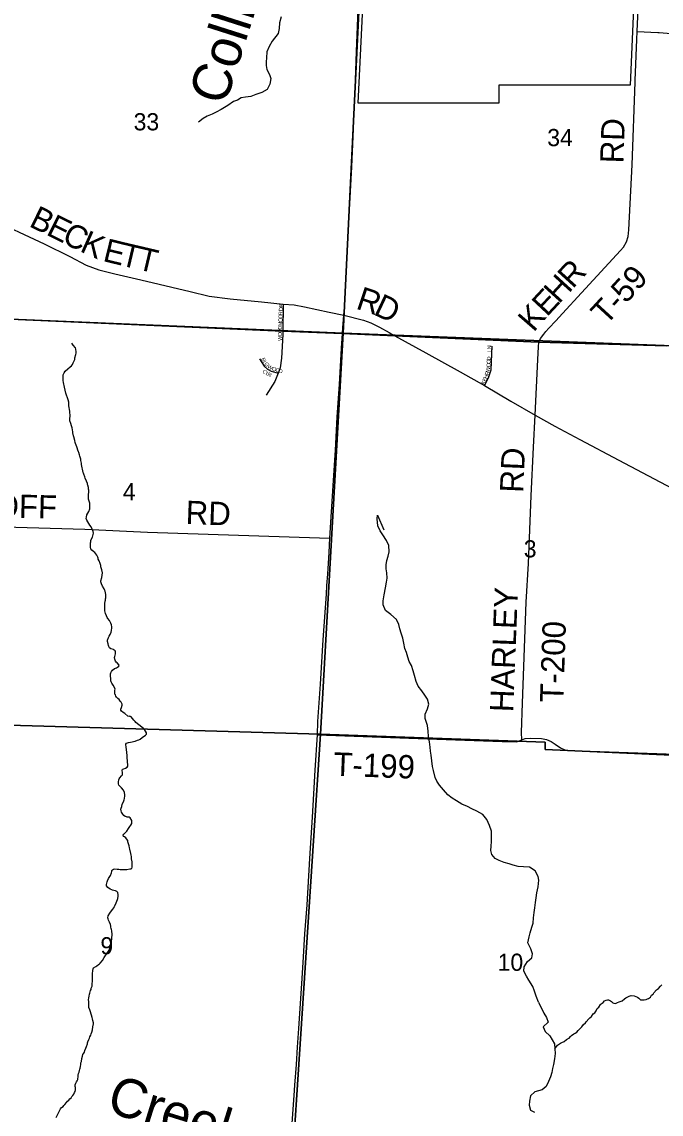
# Model space of a CAD drawing. Extents: x 1310247 to 1552180, y 377264 to 706493.
# Drawn here: x 1326623 to 1334845, y 536535 to 550580 of the extents above; entities that cross this region are included whole.
import ezdxf

# ---------------------------------------------------------------- set-up
doc = ezdxf.new("R2010")
doc.units = 0
for name, color, linetype in [('GM_X_Corporation', 7, 'Continuous'), ('GM_X_County_Road', 7, 'Continuous'), ('GM_X_County_Road_Text', 7, 'Continuous'), ('GM_X_Major_River_Text', 7, 'Continuous'), ('GM_X_Minor_River', 7, 'Continuous'), ('GM_X_Minor_River_Text', 7, 'Continuous'), ('GM_X_Section', 7, 'Continuous'), ('GM_X_Section_Text', 7, 'Continuous'), ('GM_X_State_Route', 7, 'Continuous'), ('GM_X_Township', 7, 'Continuous'), ('GM_X_Township_Road', 7, 'Continuous'), ('GM_X_Township_Road_Text', 7, 'Continuous'), ('GM_X_Township_Subdivision', 7, 'Continuous'), ('GM_X_Township_Subdivision_Text', 7, 'Continuous')]:
    doc.layers.add(name, color=color, linetype=linetype)

msp = doc.modelspace()

# ---------------------------------------------------------------- linework, layer by layer
at = {"layer": 'GM_X_Corporation'}
msp.add_lwpolyline([(1334534, 551745), (1334445, 549767), (1332759, 549768), (1332759, 549536), (1330948, 549536), (1331033, 551298)], dxfattribs=at)
at = {"layer": 'GM_X_County_Road'}
for points in [[(1326188, 548062), (1326910, 547728), (1327240, 547562), (1327451, 547453), (1327614, 547393), (1327820, 547341), (1328154, 547263), (1328789, 547113), (1329033, 547054), (1329301, 547018), (1329704, 546980), (1329984, 546950), (1330127, 546940), (1330259, 546918), (1330574, 546848), (1330763, 546809)], [(1330763, 546809), (1331015, 546743), (1331112, 546711), (1331223, 546654), (1331345, 546584), (1331404, 546552)], [(1331404, 546552), (1331421, 546542), (1331817, 546325), (1332259, 546080), (1332573, 545903), (1332913, 545703), (1333225, 545523), (1333476, 545382), (1333800, 545208), (1334300, 544943), (1334827, 544665), (1335243, 544445)]]:
    msp.add_lwpolyline(points, dxfattribs=at)
at = {"layer": 'GM_X_Minor_River'}
for points in [[(1329957, 550646), (1329935, 550567), (1329931, 550496), (1329919, 550432), (1329842, 550330), (1329805, 550263), (1329775, 550195), (1329769, 550119), (1329766, 550067), (1329766, 550017), (1329775, 549967), (1329809, 549902), (1329826, 549851), (1329814, 549779), (1329776, 549710), (1329711, 549671), (1329634, 549645), (1329566, 549619), (1329501, 549612), (1329445, 549604), (1329394, 549573), (1329343, 549556), (1329272, 549506), (1329184, 549452), (1329121, 549421), (1329071, 549394), (1329004, 549366), (1328953, 549337), (1328895, 549292)], [(1327389, 544906), (1327382, 544940), (1327380, 544956), (1327367, 544997), (1327366, 545011), (1327354, 545041), (1327351, 545053), (1327343, 545072), (1327332, 545104), (1327328, 545116), (1327313, 545157), (1327309, 545173), (1327302, 545197), (1327293, 545243), (1327287, 545257), (1327280, 545294), (1327278, 545308), (1327269, 545360), (1327260, 545387), (1327251, 545417), (1327239, 545449), (1327240, 545483), (1327243, 545507), (1327240, 545576), (1327228, 545642), (1327227, 545688), (1327218, 545720), (1327189, 545805), (1327180, 545844), (1327171, 545882), (1327160, 545945), (1327155, 545967), (1327152, 546009), (1327153, 546041), (1327165, 546067), (1327180, 546088), (1327215, 546118), (1327243, 546143), (1327260, 546159), (1327276, 546176), (1327283, 546196), (1327300, 546228), (1327302, 546240), (1327306, 546258), (1327317, 546302), (1327320, 546318), (1327320, 546338), (1327315, 546372), (1327311, 546388), (1327282, 546425), (1327276, 546437), (1327265, 546449)], [(1327823, 542491), (1327812, 542503), (1327800, 542509), (1327784, 542512), (1327766, 542520), (1327750, 542531), (1327740, 542547), (1327737, 542563), (1327731, 542583), (1327724, 542611), (1327724, 542631), (1327735, 542663), (1327745, 542683), (1327758, 542703), (1327771, 542731), (1327777, 542754), (1327782, 542788), (1327780, 542801), (1327777, 542825), (1327769, 542847), (1327748, 542882), (1327729, 542910), (1327721, 542922), (1327713, 542943), (1327700, 542971), (1327691, 543005), (1327690, 543043), (1327688, 543058), (1327688, 543074), (1327691, 543100), (1327696, 543130), (1327698, 543142), (1327700, 543161), (1327703, 543175), (1327704, 543216), (1327696, 543258), (1327689, 543270), (1327683, 543288), (1327658, 543323), (1327649, 543353), (1327637, 543380), (1327639, 543394), (1327652, 543437), (1327657, 543467), (1327658, 543497), (1327651, 543534), (1327640, 543572), (1327638, 543592), (1327630, 543614), (1327617, 543649), (1327606, 543671), (1327606, 543685), (1327600, 543699), (1327589, 543724), (1327561, 543757), (1327550, 543765), (1327524, 543788), (1327510, 543806), (1327507, 543820), (1327505, 543834), (1327506, 543880), (1327508, 543894), (1327511, 543914), (1327532, 543954), (1327541, 543990), (1327543, 544004), (1327538, 544026), (1327534, 544042), (1327528, 544056), (1327513, 544085), (1327497, 544107), (1327470, 544150), (1327457, 544174), (1327451, 544195), (1327452, 544211), (1327460, 544242), (1327471, 544262), (1327485, 544286), (1327496, 544320), (1327499, 544354), (1327499, 544368), (1327498, 544390), (1327483, 544432), (1327481, 544444), (1327480, 544477), (1327482, 544557), (1327480, 544571), (1327478, 544591), (1327471, 544621), (1327469, 544633), (1327466, 544645), (1327454, 544676), (1327439, 544712), (1327431, 544728), (1327418, 544763), (1327414, 544775), (1327413, 544787), (1327407, 544807), (1327393, 544868), (1327389, 544890), (1327389, 544906)], [(1331346, 543766), (1331341, 543845), (1331314, 543911), (1331266, 543984), (1331230, 544035), (1331200, 544100), (1331193, 544188), (1331198, 544238), (1331277, 544050)], [(1333267, 537975), (1333239, 538051), (1333218, 538118), (1333195, 538177), (1333144, 538256), (1333113, 538308), (1333080, 538373), (1333083, 538429), (1333127, 538497), (1333180, 538544), (1333191, 538596), (1333168, 538662), (1333131, 538737), (1333149, 538813), (1333162, 538867), (1333183, 538939), (1333198, 538991), (1333205, 539059), (1333212, 539129), (1333219, 539187), (1333229, 539257), (1333238, 539317), (1333247, 539381), (1333261, 539459), (1333270, 539543), (1333265, 539593), (1333224, 539664), (1333151, 539710), (1333075, 539715), (1333005, 539720), (1332943, 539737), (1332891, 539752), (1332825, 539772), (1332760, 539797), (1332708, 539822), (1332669, 539873), (1332656, 539927), (1332657, 539981), (1332662, 540041), (1332663, 540115), (1332662, 540172), (1332636, 540248), (1332601, 540323), (1332552, 540386), (1332475, 540432), (1332409, 540461), (1332356, 540490), (1332280, 540523), (1332211, 540563), (1332157, 540600), (1332102, 540643), (1332045, 540704), (1331996, 540765), (1331961, 540816), (1331940, 540866), (1331915, 540953), (1331904, 541005), (1331896, 541078), (1331887, 541152), (1331880, 541202), (1331873, 541252), (1331864, 541323), (1331853, 541391), (1331847, 541461), (1331840, 541534), (1331809, 541623), (1331808, 541679), (1331838, 541748), (1331857, 541806), (1331840, 541871), (1331805, 541923), (1331768, 541978), (1331719, 542037), (1331696, 542098), (1331671, 542176), (1331654, 542235), (1331634, 542303), (1331604, 542356), (1331585, 542413), (1331568, 542471), (1331549, 542524), (1331537, 542590), (1331522, 542656), (1331501, 542721), (1331484, 542777), (1331471, 542830), (1331440, 542894), (1331367, 542958), (1331300, 543013), (1331269, 543086), (1331270, 543136), (1331284, 543212), (1331299, 543302), (1331313, 543376), (1331320, 543428), (1331317, 543496), (1331308, 543546), (1331309, 543597), (1331316, 543653), (1331335, 543712), (1331346, 543766)], [(1327949, 540630), (1327949, 540642), (1327944, 540673), (1327932, 540699), (1327903, 540730), (1327883, 540754), (1327870, 540767), (1327864, 540783), (1327865, 540809), (1327869, 540833), (1327873, 540845), (1327884, 540861), (1327904, 540884), (1327915, 540900), (1327918, 540928), (1327912, 540956), (1327919, 540970), (1327935, 540976), (1327955, 540983), (1327975, 540997), (1327984, 541008), (1327986, 541026), (1327983, 541067), (1327981, 541081), (1327976, 541113), (1327977, 541139), (1327974, 541195), (1327970, 541215), (1327965, 541264), (1327962, 541278), (1327962, 541292), (1327970, 541304), (1327995, 541315), (1328019, 541318), (1328079, 541331), (1328112, 541342), (1328126, 541348), (1328144, 541357), (1328171, 541377), (1328214, 541408), (1328226, 541420), (1328227, 541438), (1328201, 541480), (1328186, 541493), (1328164, 541511), (1328127, 541540), (1328089, 541571), (1328079, 541586), (1328064, 541600), (1328046, 541623), (1328027, 541645), (1328013, 541652), (1328001, 541650), (1327987, 541654), (1327945, 541685), (1327927, 541700), (1327904, 541716), (1327896, 541731), (1327896, 541743), (1327903, 541765), (1327912, 541794), (1327914, 541808), (1327898, 541833), (1327885, 541847), (1327873, 541866), (1327859, 541880), (1327842, 541896), (1327832, 541909), (1327826, 541925), (1327820, 541937), (1327819, 541953), (1327820, 541987), (1327822, 541999), (1327818, 542013), (1327797, 542050), (1327780, 542077), (1327770, 542093), (1327768, 542107), (1327767, 542127), (1327765, 542139), (1327762, 542165), (1327762, 542199), (1327767, 542211), (1327777, 542227), (1327789, 542245), (1327814, 542264), (1327838, 542276), (1327853, 542281), (1327869, 542297), (1327873, 542309), (1327850, 542340), (1327834, 542348), (1327828, 542360), (1327821, 542374), (1327817, 542386), (1327815, 542405), (1327818, 542419), (1327824, 542438), (1327826, 542454), (1327825, 542479), (1327823, 542491)], [(1327780, 538783), (1327782, 538799), (1327783, 538847), (1327778, 538894), (1327774, 538910), (1327773, 538922), (1327769, 538940), (1327767, 538952), (1327762, 538972), (1327749, 539005), (1327735, 539031), (1327731, 539045), (1327730, 539059), (1327734, 539087), (1327753, 539119), (1327764, 539133), (1327780, 539154), (1327788, 539166), (1327809, 539194), (1327815, 539208), (1327832, 539241), (1327837, 539253), (1327843, 539275), (1327852, 539295), (1327858, 539309), (1327863, 539339), (1327863, 539357), (1327858, 539385), (1327844, 539399), (1327826, 539408), (1327804, 539412), (1327790, 539415), (1327778, 539419), (1327758, 539428), (1327727, 539448), (1327713, 539471), (1327712, 539489), (1327720, 539523), (1327725, 539535), (1327737, 539566), (1327762, 539604), (1327775, 539640), (1327778, 539654), (1327780, 539666), (1327790, 539677), (1327802, 539685), (1327817, 539689), (1327847, 539686), (1327871, 539686), (1327889, 539681), (1327919, 539680), (1327971, 539683), (1328011, 539688), (1328023, 539690), (1328038, 539693), (1328040, 539709), (1328043, 539743), (1328041, 539764), (1328041, 539778), (1328034, 539818), (1328031, 539846), (1328029, 539864), (1328026, 539888), (1328011, 539941), (1328008, 539961), (1328002, 539985), (1327985, 540038), (1327984, 540052), (1327968, 540076), (1327960, 540090), (1327943, 540101), (1327931, 540105), (1327927, 540121), (1327935, 540137), (1327946, 540149), (1327958, 540163), (1327974, 540174), (1327993, 540210), (1328010, 540232), (1328024, 540251), (1328037, 540273), (1328039, 540295), (1328038, 540313), (1328014, 540346), (1328003, 540352), (1327991, 540354), (1327979, 540355), (1327967, 540359), (1327951, 540363), (1327935, 540376), (1327923, 540394), (1327904, 540419), (1327898, 540435), (1327897, 540455), (1327899, 540471), (1327907, 540493), (1327912, 540519), (1327929, 540553), (1327938, 540576), (1327944, 540596), (1327949, 540630)], [(1327062, 536491), (1327121, 536603), (1327133, 536619), (1327154, 536634), (1327164, 536646), (1327174, 536660), (1327195, 536683), (1327209, 536701), (1327226, 536717), (1327240, 536732), (1327255, 536746), (1327267, 536760), (1327277, 536776), (1327290, 536791), (1327300, 536813), (1327307, 536825), (1327311, 536849), (1327312, 536877), (1327310, 536889), (1327309, 536911), (1327315, 536933), (1327326, 536951), (1327332, 536963), (1327344, 536980), (1327345, 537023), (1327348, 537037), (1327352, 537057), (1327359, 537076), (1327365, 537098), (1327370, 537114), (1327372, 537126), (1327376, 537148), (1327381, 537174), (1327383, 537194), (1327388, 537214), (1327393, 537250), (1327401, 537280), (1327408, 537300), (1327418, 537318), (1327427, 537332), (1327433, 537353), (1327446, 537385), (1327453, 537405), (1327465, 537439), (1327468, 537451), (1327472, 537467), (1327485, 537495), (1327493, 537512), (1327498, 537528), (1327510, 537550), (1327515, 537570), (1327523, 537588), (1327530, 537620), (1327537, 537658), (1327542, 537698), (1327542, 537710), (1327535, 537740), (1327531, 537760), (1327525, 537780), (1327518, 537809), (1327516, 537821), (1327507, 537851), (1327496, 537877), (1327486, 537906), (1327485, 537930), (1327484, 537972), (1327482, 537984), (1327480, 538006), (1327485, 538032), (1327488, 538052), (1327494, 538080), (1327497, 538092), (1327507, 538124), (1327512, 538138), (1327516, 538156), (1327525, 538180), (1327529, 538216), (1327532, 538240), (1327533, 538288), (1327532, 538320), (1327530, 538338), (1327533, 538352), (1327535, 538370), (1327535, 538382), (1327538, 538404), (1327546, 538418), (1327573, 538435), (1327589, 538443), (1327607, 538458), (1327620, 538466), (1327632, 538478), (1327659, 538509), (1327682, 538549), (1327692, 538563), (1327721, 538604), (1327744, 538644), (1327751, 538662), (1327764, 538701), (1327768, 538725), (1327770, 538739), (1327780, 538783)], [(1333477, 537377), (1333513, 537423), (1333550, 537448), (1333566, 537458), (1333598, 537471), (1333627, 537496), (1333641, 537504), (1333663, 537513), (1333680, 537533), (1333692, 537545), (1333723, 537568), (1333737, 537578), (1333762, 537591), (1333778, 537611), (1333807, 537642), (1333823, 537656), (1333846, 537689), (1333873, 537709), (1333881, 537723), (1333914, 537760), (1333928, 537774), (1333951, 537789), (1333972, 537823), (1333992, 537840), (1334007, 537862), (1334022, 537892), (1334042, 537911), (1334065, 537943), (1334075, 537954), (1334100, 537972), (1334118, 537992), (1334139, 538001), (1334155, 538007), (1334169, 538006), (1334193, 537994), (1334206, 537985), (1334224, 537965), (1334236, 537962), (1334256, 537960), (1334282, 537971), (1334305, 537981), (1334345, 537992), (1334372, 538019), (1334390, 538029), (1334435, 538054), (1334457, 538059), (1334499, 538058), (1334539, 538039), (1334557, 538025), (1334580, 538006), (1334600, 538004), (1334627, 538005), (1334653, 538010), (1334669, 538016), (1334683, 538022), (1334706, 538039), (1334720, 538063), (1334741, 538080), (1334749, 538096), (1334786, 538133), (1334811, 538151), (1334837, 538180), (1334854, 538198)], [(1333267, 537975), (1333335, 537833), (1333372, 537780), (1333391, 537716), (1333326, 537659), (1333353, 537596), (1333412, 537543), (1333445, 537492), (1333472, 537440), (1333477, 537377), (1333482, 537313), (1333475, 537247), (1333459, 537173), (1333448, 537121), (1333439, 537069), (1333420, 537013), (1333395, 536953), (1333364, 536892), (1333313, 536849), (1333220, 536821)], [(1333220, 536821), (1333164, 536770), (1333152, 536700), (1333147, 536650), (1333166, 536586)], [(1333166, 536586), (1333218, 536559)]]:
    msp.add_lwpolyline(points, dxfattribs=at)
at = {"layer": 'GM_X_Section'}
for points in [[(1325705, 552081), (1331016, 551943), (1330757, 546579), (1325455, 546799)], [(1331016, 551943), (1336267, 551747), (1336131, 546374), (1335775, 546384), (1330757, 546579)], [(1330757, 546579), (1330462, 541419), (1325267, 541570), (1325455, 546799)], [(1330757, 546579), (1335775, 546384), (1335645, 541121), (1333352, 541226), (1333354, 541317), (1330462, 541419)], [(1325267, 541570), (1330462, 541419), (1330102, 535933), (1325047, 536089)], [(1330462, 541419), (1333354, 541317), (1333352, 541226), (1335645, 541121), (1335451, 535732), (1330102, 535933)]]:
    msp.add_lwpolyline(points, close=True, dxfattribs=at)
at = {"layer": 'GM_X_State_Route'}
msp.add_lwpolyline([(1330096, 536358), (1330125, 536777), (1330134, 536907), (1330153, 537172), (1330169, 537396), (1330183, 537638), (1330206, 537957), (1330228, 538279), (1330243, 538558), (1330262, 538852), (1330291, 539226), (1330327, 539821), (1330360, 540352), (1330376, 540652), (1330395, 540957), (1330423, 541412), (1330431, 541585), (1330462, 542063), (1330497, 542635), (1330539, 543220), (1330547, 543334), (1330557, 543480), (1330573, 543755), (1330582, 543941), (1330606, 544282), (1330631, 544681), (1330655, 545074), (1330679, 545502), (1330706, 545920), (1330724, 546231), (1330733, 546386), (1330747, 546572), (1330752, 546644), (1330763, 546809), (1330771, 546908), (1330793, 547330), (1330817, 547806), (1330840, 548239), (1330865, 548714), (1330883, 549106), (1330895, 549404), (1330914, 549829), (1330928, 550197), (1330950, 550741)], dxfattribs=at)
at = {"layer": 'GM_X_Township'}
for points in [[(1334919, 546415), (1333266, 546462), (1331421, 546542), (1330747, 546572), (1329979, 546605), (1325110, 546816)], [(1325110, 546816), (1329979, 546605), (1330747, 546572), (1331421, 546542), (1333266, 546462), (1334919, 546415)]]:
    msp.add_lwpolyline(points, dxfattribs=at)
at = {"layer": 'GM_X_Township_Road'}
for points in [[(1334511, 549827), (1334532, 550352), (1334538, 550458), (1334551, 550742)], [(1334538, 550458), (1334801, 550443)], [(1334801, 550443), (1334821, 550442), (1335590, 550380)], [(1333363, 546599), (1333401, 546642), (1333490, 546734), (1333577, 546832), (1333820, 547094), (1334320, 547639), (1334359, 547684), (1334401, 547752), (1334422, 547821), (1334431, 547907), (1334470, 548740), (1334510, 549806), (1334511, 549827)], [(1333225, 545523), (1333260, 546237), (1333266, 546401), (1333273, 546463), (1333291, 546507), (1333334, 546566), (1333363, 546599)], [(1333052, 541350), (1333048, 541442), (1333062, 541818), (1333109, 543118), (1333140, 543616), (1333175, 544484), (1333204, 545112), (1333225, 545523)], [(1326394, 544089), (1327434, 544059), (1328238, 544020), (1330452, 543947), (1330582, 543941)], [(1330423, 541412), (1331598, 541370), (1332799, 541327), (1332904, 541325), (1332983, 541323), (1333052, 541350)], [(1333052, 541350), (1333097, 541367), (1333160, 541368), (1333307, 541367), (1333371, 541354), (1333431, 541326), (1333481, 541293), (1333550, 541244), (1333608, 541221), (1333687, 541210), (1335278, 541156), (1336286, 541115), (1337191, 541073), (1337623, 541065), (1337907, 541054), (1338205, 541046)]]:
    msp.add_lwpolyline(points, dxfattribs=at)
at = {"layer": 'GM_X_Township_Subdivision'}
for points in [[(1329984, 546950), (1329979, 546605), (1329978, 546581)], [(1329978, 546581), (1329978, 546561), (1329964, 546256), (1329945, 546130), (1329920, 546061), (1329877, 545956), (1329765, 545780)], [(1332573, 545903), (1332624, 546001), (1332657, 546106), (1332671, 546411)], [(1329681, 546248), (1329710, 546199), (1329741, 546152), (1329783, 546115), (1329830, 546089), (1329920, 546061)]]:
    msp.add_lwpolyline(points, dxfattribs=at)

# ---------------------------------------------------------------- texts
at = {"layer": 'GM_X_County_Road_Text'}
for s, rotation, p in [('B', 333.6922, (1326702, 547957)), ('E', 333.6884, (1326923, 547848)), ('C', 333.7323, (1327124, 547748)), ('K', 335.9115, (1327356, 547634)), ('E', 346.3138, (1327653, 547507)), ('T', 346.7378, (1327874, 547453)), ('T', 346.7558, (1328092, 547402)), ('R', 341.5948, (1330908, 546896)), ('D', 334.7795, (1331133, 546822))]:
    msp.add_text(s, height=300, rotation=rotation, dxfattribs=at).set_placement(p)
at = {"layer": 'GM_X_Major_River_Text'}
msp.add_text('Creek', height=500, rotation=342.7397, dxfattribs=at).set_placement((1327693, 536572))
at = {"layer": 'GM_X_Minor_River_Text'}
msp.add_text('Collins', height=499.9, rotation=72.3175, dxfattribs=at).set_placement((1329237, 549491))
at = {"layer": 'GM_X_Section_Text'}
for s, p in [('33', (1328060, 549185)), ('34', (1333380, 548982)), ('4', (1327921, 544428)), ('3', (1333078, 543694)), ('9', (1327633, 538590)), ('10', (1332742, 538378))]:
    msp.add_text(s, height=221, rotation=0, dxfattribs=at).set_placement(p)
at = {"layer": 'GM_X_Township_Road_Text'}
for s, rotation, p in [('RD', 88.025, (1334359, 548757)), ('R', 47.5958, (1333708, 547140)), ('T-59', 47.4866, (1334136, 546669)), ('H', 47.5816, (1333530, 546945)), ('E', 47.0274, (1333375, 546779)), ('K', 49.03, (1333204, 546581)), ('RD', 87.5318, (1333070, 544521)), ('IMHOFF', 358.5459, (1325535, 544229)), ('RD', 358.0243, (1328726, 544124)), ('HARLEY', 87.7944, (1332942, 541700)), ('T-200', 88.0348, (1333585, 541823)), ('T-199', 357.7544, (1330625, 540889))]:
    msp.add_text(s, height=300, rotation=rotation, dxfattribs=at).set_placement(p)
at = {"layer": 'GM_X_Township_Subdivision_Text'}
for s, rotation, p in [('R', 87.978, (1329978, 546905)), ('O', 87.978, (1329973, 546764)), ('R', 87.9802, (1329975, 546808)), ('D', 87.9816, (1329977, 546861)), ('D', 87.9834, (1329968, 546623)), ('M', 87.978, (1329970, 546667)), ('O', 87.9816, (1329972, 546720)), ('O', 89.6994, (1329967, 546536)), ('O', 88.333, (1329967, 546579)), ('W', 89.9706, (1329967, 546478)), ('LN', 90, (1332660, 546333)), ('B', 293.3624, (1329699, 546248)), ('I', 303.1127, (1329719, 546204)), ('O', 87.3384, (1332650, 546183)), ('D', 87.3357, (1332652, 546227)), ('C', 312.7305, (1329711, 546082)), ('G', 309.6574, (1329735, 546180)), ('I', 332.7582, (1329753, 546042)), ('W', 325.3072, (1329774, 546136)), ('O', 343.1448, (1329836, 546097)), ('O', 344.8649, (1329880, 546083)), ('D', 344.8919, (1329922, 546072)), ('R', 73.9755, (1332625, 546032)), ('W', 79.696, (1332637, 546076)), ('O', 87.5539, (1332648, 546139)), ('R', 336.0758, (1329776, 546030)), ('K', 62.526, (1332568, 545911)), ('E', 62.5122, (1332588, 545950)), ('H', 68.6004, (1332607, 545986))]:
    msp.add_text(s, height=50, rotation=rotation, dxfattribs=at).set_placement(p)

doc.saveas('drawing.dxf')
